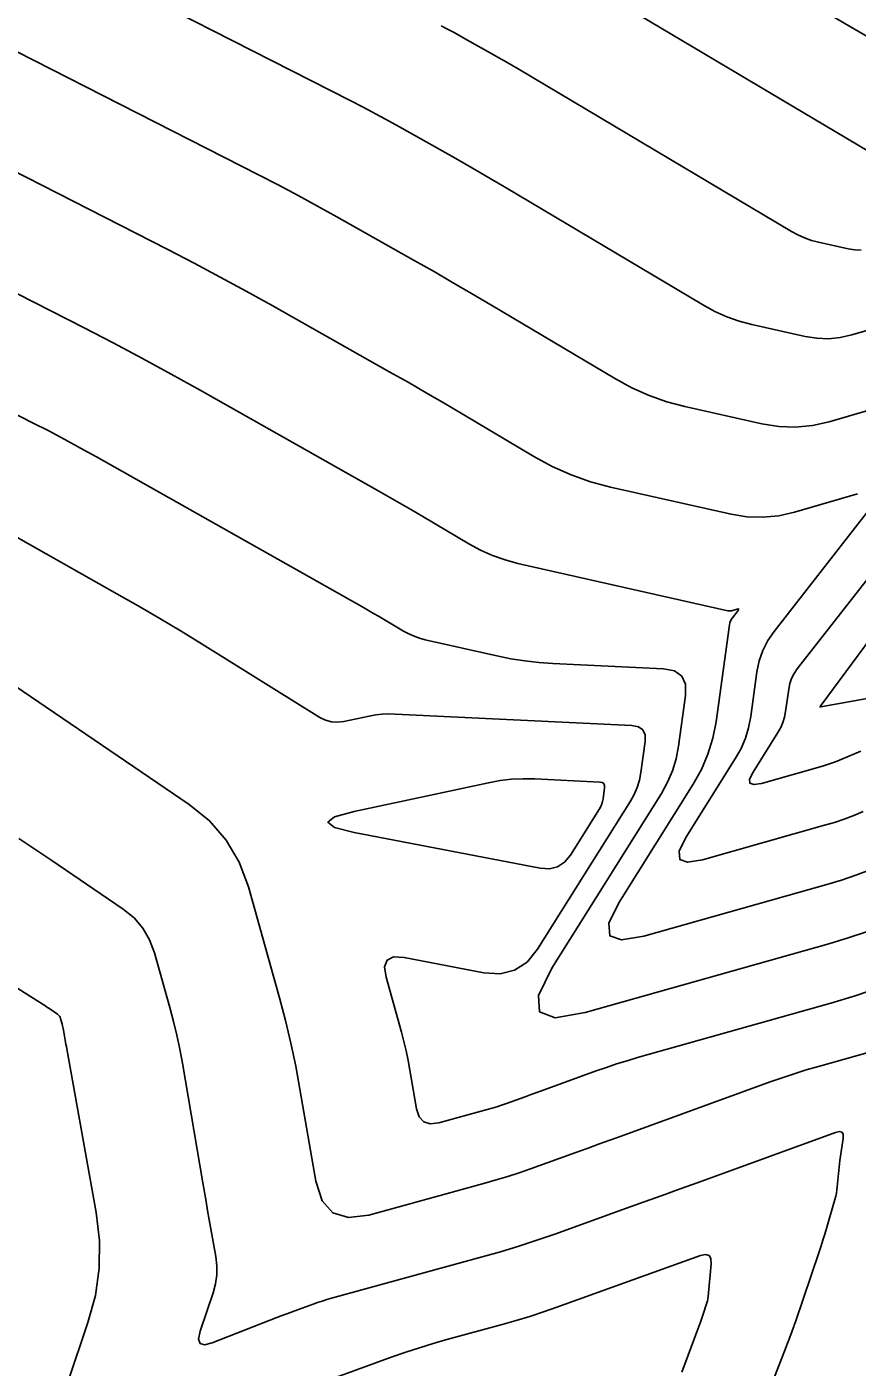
# Model space of a CAD drawing. Extents: x 1354696 to 1366163, y 660729 to 670380.
# Drawn here: x 1360076.9 to 1360128.4, y 663995.8 to 664079 of the extents above; entities that cross this region are included whole.
import ezdxf

# ---------------------------------------------------------------- set-up
doc = ezdxf.new("R2010")
doc.units = 0
doc.layers.add('R_Contours', color=7, linetype='Continuous')

msp = doc.modelspace()

# ---------------------------------------------------------------- linework, layer by layer
at = {"layer": 'R_Contours'}
for points in [[(1360113.487, 664087.511), (1360131.166, 664077.195)], [(1360078.75, 664083.756), (1360096.954, 664074.462), (1360097.766, 664074.042), (1360098.574, 664073.613), (1360099.377, 664073.176), (1360100.176, 664072.731), (1360103.362, 664070.932), (1360104.158, 664070.48), (1360104.95, 664070.024), (1360105.74, 664069.563), (1360106.528, 664069.097), (1360118.882, 664061.749), (1360119.594, 664061.362), (1360120.33, 664061.034), (1360121.089, 664060.766), (1360121.872, 664060.558), (1360125.18, 664059.812), (1360125.908, 664059.694), (1360126.634, 664059.67), (1360127.356, 664059.739), (1360128.076, 664059.903), (1360130.949, 664060.742)], [(1360129.81, 664070.899), (1360108.778, 664083.41)], [(1360131.835, 664056.018), (1360126.678, 664054.511), (1360125.64, 664054.276), (1360124.598, 664054.175), (1360123.552, 664054.21), (1360122.501, 664054.38), (1360117.73, 664055.455), (1360116.601, 664055.756), (1360115.506, 664056.143), (1360114.445, 664056.615), (1360113.418, 664057.173), (1360105.68, 664061.776), (1360104.498, 664062.475), (1360103.312, 664063.167), (1360102.122, 664063.852), (1360100.928, 664064.53), (1360096.144, 664067.231), (1360094.945, 664067.9), (1360093.739, 664068.556), (1360092.526, 664069.2), (1360091.306, 664069.83), (1360066.587, 664082.451)], [(1360128.67, 664065.165), (1360128.265, 664065.178), (1360127.859, 664065.244), (1360126.014, 664065.66), (1360125.577, 664065.776), (1360125.153, 664065.926), (1360124.743, 664066.108), (1360124.346, 664066.324), (1360107.375, 664076.419), (1360106.983, 664076.651), (1360106.589, 664076.881), (1360106.193, 664077.108), (1360105.797, 664077.334), (1360104.208, 664078.231), (1360103.809, 664078.453), (1360103.409, 664078.671), (1360103.006, 664078.885), (1360102.601, 664079.094)], [(1360070.036, 664073.175), (1360085.659, 664065.198), (1360087.286, 664064.357), (1360088.904, 664063.499), (1360090.513, 664062.623), (1360092.113, 664061.731), (1360099.427, 664057.601), (1360100.554, 664056.961), (1360101.677, 664056.315), (1360102.796, 664055.662), (1360103.911, 664055.003), (1360108.365, 664052.353), (1360109.498, 664051.738), (1360110.668, 664051.217), (1360111.875, 664050.791), (1360113.121, 664050.459), (1360120.59, 664048.775), (1360121.58, 664048.615), (1360122.565, 664048.582), (1360123.546, 664048.677), (1360124.524, 664048.898), (1360128.426, 664050.038)], [(1360073.177, 664064.056), (1360080.454, 664060.341), (1360082.268, 664059.403), (1360084.072, 664058.446), (1360085.865, 664057.47), (1360087.649, 664056.475), (1360098.604, 664050.29), (1360099.325, 664049.88), (1360100.043, 664049.467), (1360100.759, 664049.049), (1360101.473, 664048.627), (1360104.323, 664046.932), (1360105.047, 664046.539), (1360105.796, 664046.205), (1360106.569, 664045.932), (1360107.365, 664045.72), (1360120.391, 664042.784), (1360120.465, 664042.772), (1360120.539, 664042.77), (1360120.613, 664042.777), (1360120.686, 664042.794), (1360120.979, 664042.879), (1360121.037, 664042.89), (1360121.065, 664042.881), (1360121.063, 664042.852), (1360121.031, 664042.802), (1360120.676, 664042.346), (1360120.608, 664042.247), (1360120.555, 664042.142), (1360120.517, 664042.031), (1360120.493, 664041.913), (1360119.657, 664035.891), (1360119.46, 664034.865), (1360119.16, 664033.878), (1360118.755, 664032.928), (1360118.247, 664032.016), (1360113.63, 664024.65), (1360113.01, 664023.376), (1360113.063, 664022.607), (1360113.787, 664022.341), (1360115.183, 664022.578), (1360126.525, 664025.783), (1360127.435, 664026.056), (1360128.334, 664026.36), (1360129.223, 664026.694)], [(1360129.063, 664022.875), (1360127.865, 664022.47), (1360126.653, 664022.105), (1360111.538, 664017.835), (1360109.678, 664017.518), (1360108.713, 664017.873), (1360108.643, 664018.899), (1360109.469, 664020.596), (1360116.269, 664031.444), (1360116.652, 664032.132), (1360116.957, 664032.849), (1360117.184, 664033.595), (1360117.332, 664034.368), (1360117.77, 664037.521), (1360117.766, 664038.215), (1360117.537, 664038.722), (1360117.081, 664039.042), (1360116.399, 664039.174), (1360109.541, 664039.506), (1360108.663, 664039.567), (1360107.791, 664039.666), (1360106.924, 664039.803), (1360106.061, 664039.978), (1360101.61, 664040.982), (1360101.262, 664041.074), (1360100.924, 664041.194), (1360100.597, 664041.339), (1360100.28, 664041.511), (1360099.035, 664042.252), (1360098.723, 664042.436), (1360098.41, 664042.619), (1360098.096, 664042.8), (1360097.782, 664042.979), (1360081.217, 664052.331), (1360080.236, 664052.877), (1360079.25, 664053.414), (1360078.259, 664053.94), (1360077.262, 664054.455), (1360073.262, 664056.497)], [(1360129.126, 664049.006), (1360123.26, 664041.496), (1360122.869, 664040.924), (1360122.562, 664040.316), (1360122.339, 664039.672), (1360122.2, 664038.993), (1360121.814, 664036.206), (1360121.682, 664035.522), (1360121.482, 664034.863), (1360121.212, 664034.229), (1360120.873, 664033.621), (1360117.792, 664028.704), (1360117.378, 664027.854), (1360117.413, 664027.34), (1360117.896, 664027.163), (1360118.828, 664027.321), (1360126.398, 664029.46), (1360127.005, 664029.643), (1360127.605, 664029.846), (1360128.198, 664030.068), (1360128.784, 664030.311)], [(1360074.784, 664048.186), (1360082.481, 664043.841), (1360083.819, 664043.076), (1360085.148, 664042.298), (1360086.469, 664041.506), (1360087.782, 664040.7), (1360095.087, 664036.16), (1360095.437, 664035.984), (1360095.8, 664035.882), (1360096.177, 664035.855), (1360096.566, 664035.902), (1360098.149, 664036.24), (1360098.545, 664036.311), (1360098.944, 664036.357), (1360099.345, 664036.376), (1360099.748, 664036.37), (1360114.426, 664035.659), (1360114.841, 664035.579), (1360115.117, 664035.385), (1360115.257, 664035.077), (1360115.259, 664034.655), (1360114.993, 664032.74), (1360114.903, 664032.27), (1360114.765, 664031.817), (1360114.58, 664031.381), (1360114.347, 664030.963), (1360108.581, 664021.763), (1360107.934, 664020.972), (1360107.163, 664020.467), (1360106.268, 664020.246), (1360105.248, 664020.311), (1360100.313, 664021.256), (1360099.66, 664021.29), (1360099.254, 664021.098), (1360099.096, 664020.677), (1360099.186, 664020.029), (1360100.137, 664016.627), (1360100.293, 664016.041), (1360100.434, 664015.451), (1360100.559, 664014.857), (1360100.669, 664014.26), (1360101.078, 664011.866), (1360101.241, 664011.362), (1360101.525, 664011.048), (1360101.929, 664010.924), (1360102.454, 664010.99), (1360105.461, 664011.816), (1360105.761, 664011.901), (1360106.06, 664011.993), (1360106.357, 664012.089), (1360106.651, 664012.192), (1360107.827, 664012.614), (1360108.121, 664012.72), (1360108.414, 664012.826), (1360108.708, 664012.932), (1360109.002, 664013.039), (1360112.218, 664014.21), (1360112.854, 664014.435), (1360113.494, 664014.648), (1360114.137, 664014.849), (1360114.785, 664015.039), (1360126.78, 664018.428), (1360128.295, 664018.883), (1360129.793, 664019.389)], [(1360133.835, 664047.275), (1360126.18, 664036.917), (1360126.17, 664036.904), (1360126.16, 664036.891), (1360126.132, 664036.855), (1360126.13, 664036.852), (1360126.129, 664036.847), (1360126.127, 664036.838), (1360126.126, 664036.833), (1360126.124, 664036.829), (1360126.114, 664036.813), (1360126.113, 664036.81), (1360126.113, 664036.808), (1360126.114, 664036.808), (1360126.117, 664036.808), (1360126.145, 664036.816), (1360126.151, 664036.818), (1360126.16, 664036.822), (1360126.166, 664036.824), (1360139.029, 664039.135)], [(1360128.636, 664034.072), (1360127.467, 664033.565), (1360127.173, 664033.443), (1360126.876, 664033.331), (1360126.575, 664033.229), (1360126.27, 664033.138), (1360122.473, 664032.065), (1360122.005, 664031.985), (1360121.763, 664032.074), (1360121.745, 664032.332), (1360121.953, 664032.759), (1360123.499, 664035.225), (1360123.669, 664035.53), (1360123.804, 664035.848), (1360123.905, 664036.179), (1360123.97, 664036.522), (1360124.165, 664037.92), (1360124.234, 664038.261), (1360124.346, 664038.584), (1360124.5, 664038.889), (1360124.696, 664039.176), (1360129.325, 664045.102)], [(1360129.233, 664015.407), (1360126.012, 664014.497), (1360125.256, 664014.276), (1360124.504, 664014.041), (1360123.756, 664013.792), (1360123.013, 664013.529), (1360113.772, 664010.165), (1360113.07, 664009.91), (1360112.368, 664009.655), (1360111.666, 664009.402), (1360110.963, 664009.149), (1360108.152, 664008.14), (1360107.447, 664007.894), (1360106.738, 664007.662), (1360106.024, 664007.444), (1360105.307, 664007.24), (1360098.116, 664005.265), (1360096.86, 664005.108), (1360095.893, 664005.404), (1360095.216, 664006.155), (1360094.826, 664007.359), (1360093.848, 664013.085), (1360093.585, 664014.512), (1360093.286, 664015.931), (1360092.95, 664017.342), (1360092.577, 664018.744), (1360090.647, 664025.642), (1360090.078, 664027.174), (1360089.276, 664028.538), (1360088.239, 664029.734), (1360086.97, 664030.762), (1360076.159, 664038.125)], [(1360062.159, 664028.287), (1360077.913, 664018.333), (1360078.018, 664018.266), (1360078.123, 664018.198), (1360078.227, 664018.129), (1360078.33, 664018.059), (1360078.797, 664017.741), (1360078.867, 664017.684), (1360078.924, 664017.619), (1360078.968, 664017.544), (1360078.999, 664017.46), (1360079.098, 664017.105), (1360079.122, 664017.016), (1360079.143, 664016.927), (1360079.162, 664016.837), (1360079.179, 664016.746), (1360079.286, 664016.122), (1360079.309, 664015.988), (1360079.332, 664015.853), (1360079.356, 664015.719), (1360079.38, 664015.585), (1360081.204, 664005.414), (1360081.406, 664003.683), (1360081.389, 664001.967), (1360081.153, 664000.268), (1360080.697, 663998.585), (1360078.243, 663991.311)], [(1360122.64, 663993.556), (1360124.012, 663997.08), (1360124.035, 663997.14), (1360124.058, 663997.199), (1360124.08, 663997.259), (1360124.102, 663997.318), (1360124.19, 663997.558), (1360124.211, 663997.617), (1360124.233, 663997.677), (1360124.256, 663997.737), (1360124.278, 663997.796), (1360124.445, 663998.246), (1360124.48, 663998.341), (1360124.514, 663998.436), (1360124.547, 663998.532), (1360124.58, 663998.628), (1360126.059, 664002.99), (1360126.178, 664003.349), (1360126.294, 664003.71), (1360126.405, 664004.073), (1360126.512, 664004.436), (1360127.029, 664006.231), (1360127.081, 664006.427), (1360127.123, 664006.625), (1360127.155, 664006.825), (1360127.177, 664007.026), (1360127.248, 664007.836), (1360127.268, 664008.039), (1360127.29, 664008.241), (1360127.316, 664008.442), (1360127.344, 664008.643), (1360127.549, 664010.012), (1360127.553, 664010.257), (1360127.475, 664010.403), (1360127.317, 664010.45), (1360127.077, 664010.398), (1360118.542, 664007.29), (1360117.432, 664006.887), (1360116.321, 664006.485), (1360115.21, 664006.084), (1360114.099, 664005.684), (1360109.653, 664004.087), (1360108.538, 664003.699), (1360107.416, 664003.332), (1360106.287, 664002.987), (1360105.152, 664002.664), (1360095.798, 664000.095), (1360095.511, 664000.013), (1360095.225, 663999.926), (1360094.941, 663999.832), (1360094.658, 663999.734), (1360093.532, 663999.327), (1360093.251, 663999.224), (1360092.971, 663999.12), (1360092.691, 663999.013), (1360092.412, 663998.905), (1360088.41, 663997.333), (1360087.934, 663997.209), (1360087.651, 663997.287), (1360087.559, 663997.567), (1360087.659, 663998.048), (1360088.466, 664000.439), (1360088.616, 664000.992), (1360088.694, 664001.55), (1360088.699, 664002.114), (1360088.633, 664002.683), (1360088.222, 664004.971), (1360088.12, 664005.543), (1360088.02, 664006.115), (1360087.92, 664006.687), (1360087.822, 664007.26), (1360086.552, 664014.693), (1360086.391, 664015.563), (1360086.209, 664016.428), (1360086.004, 664017.287), (1360085.777, 664018.142), (1360084.823, 664021.551), (1360084.523, 664022.359), (1360084.1, 664023.078), (1360083.553, 664023.709), (1360082.883, 664024.252), (1360078.396, 664027.308), (1360077.401, 664027.979), (1360076.401, 664028.642)], [(1360096.11, 663995.203), (1360099.575, 663996.454), (1360100.414, 663996.748), (1360101.259, 663997.025), (1360102.109, 663997.286), (1360102.964, 663997.53), (1360106.397, 663998.472), (1360107.252, 663998.716), (1360108.102, 663998.976), (1360108.948, 663999.252), (1360109.788, 663999.545), (1360118.7, 664002.745), (1360119.013, 664002.811), (1360119.227, 664002.748), (1360119.341, 664002.557), (1360119.355, 664002.237), (1360119.166, 664000.198), (1360119.15, 664000.067), (1360119.127, 663999.937), (1360119.096, 663999.809), (1360119.057, 663999.682), (1360118.887, 663999.18), (1360118.844, 663999.054), (1360118.8, 663998.929), (1360118.755, 663998.804), (1360118.71, 663998.679), (1360117.536, 663995.521)]]:
    msp.add_lwpolyline(points, dxfattribs=at)
msp.add_lwpolyline([(1360112.6, 664032.117), (1360112.698, 664032.048), (1360112.748, 664031.939), (1360112.748, 664031.789), (1360112.654, 664031.111), (1360112.622, 664030.944), (1360112.574, 664030.784), (1360112.508, 664030.63), (1360112.425, 664030.482), (1360110.628, 664027.615), (1360110.263, 664027.169), (1360109.829, 664026.884), (1360109.324, 664026.759), (1360108.749, 664026.796), (1360097.215, 664029.004), (1360095.988, 664029.321), (1360095.577, 664029.647), (1360095.981, 664029.982), (1360097.201, 664030.325), (1360105.542, 664032.106), (1360106.257, 664032.235), (1360106.976, 664032.317), (1360107.699, 664032.352), (1360108.425, 664032.34), (1360112.453, 664032.145)], close=True, dxfattribs=at)

doc.saveas('drawing.dxf')
